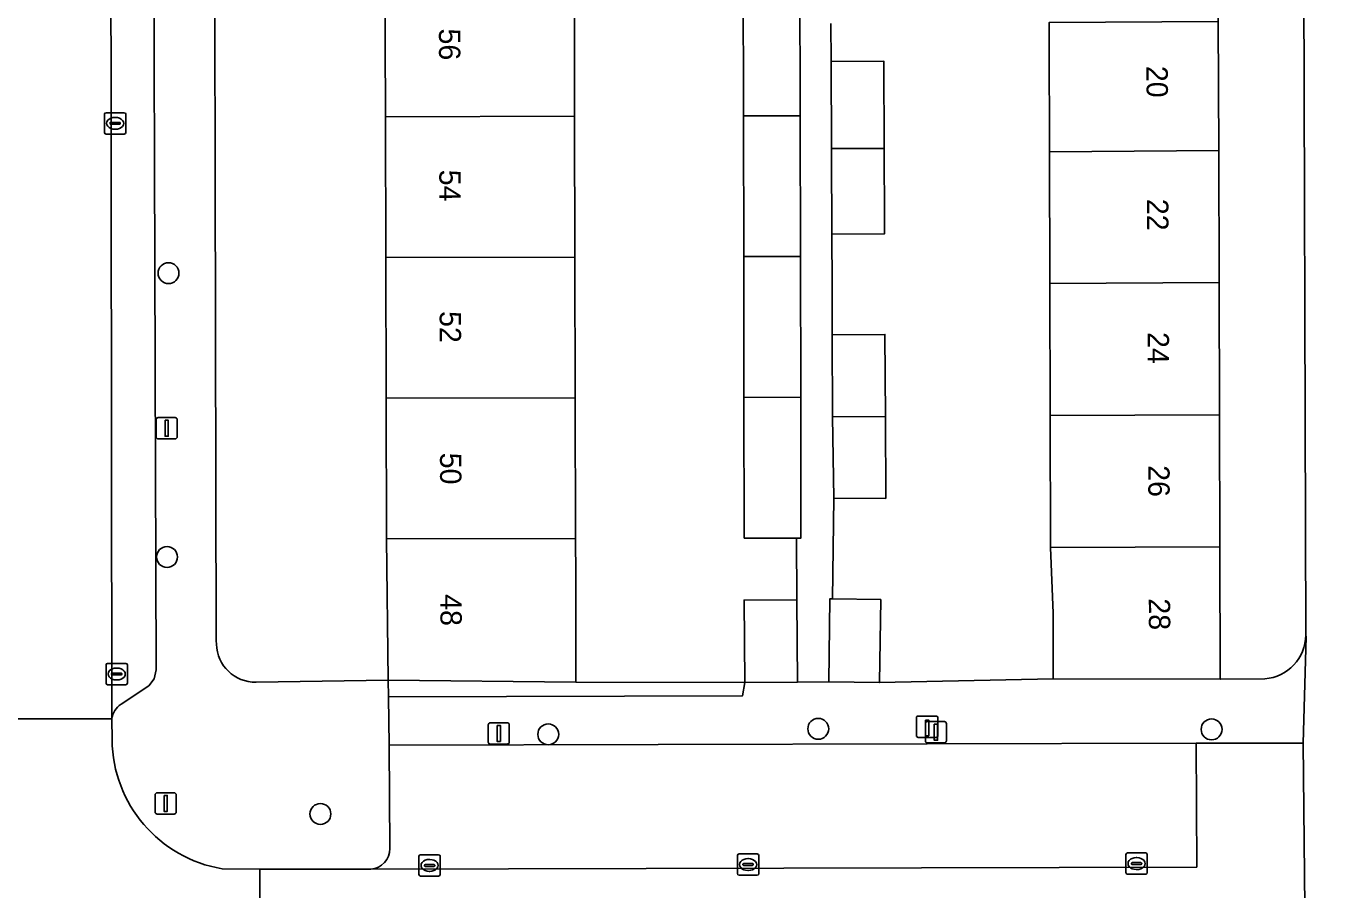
# Model space of a CAD drawing. Extents: x 160732 to 162107, y 387428 to 388479.
# Drawn here: x 161157.5 to 161218.5, y 387960.1 to 388000.6 of the extents above; entities that cross this region are included whole.
import ezdxf

# ---------------------------------------------------------------- set-up
doc = ezdxf.new("R2010")
doc.units = 0
for name, color, linetype in [('IMGEO_Boom', 7, 'Continuous'), ('IMGEO_Erf', 7, 'Continuous'), ('IMGEO_Groenvoorziening', 7, 'Continuous'), ('IMGEO_Hek', 7, 'Continuous'), ('IMGEO_Kolk', 7, 'Continuous'), ('IMGEO_Laadpaal', 7, 'Continuous'), ('IMGEO_Lichtmast', 7, 'Continuous'), ('IMGEO_Pand', 7, 'Continuous'), ('IMGEO_Pand_nummerreeks', 7, 'Continuous'), ('IMGEO_Parkeervlak_open', 7, 'Continuous'), ('IMGEO_Rijbaan_lokaal_open', 7, 'Continuous'), ('IMGEO_Voetpad_open', 7, 'Continuous')]:
    doc.layers.add(name, color=color, linetype=linetype)

msp = doc.modelspace()

# ---------------------------------------------------------------- linework, layer by layer
at = {"layer": 'IMGEO_Boom'}
for centre in [(161164.227, 387989.039), (161164.155, 387975.744), (161182.014, 387967.438), (161194.661, 387967.696), (161213.087, 387967.67), (161171.341, 387963.708)]:
    msp.add_circle(centre, 0.489, dxfattribs=at)
at = {"layer": 'IMGEO_Erf'}
for points in [[(161174.375, 388000), (161174.367, 388002.964), (161174.351, 388009.564), (161174.334, 388016.164), (161174.317, 388022.871), (161166.354, 388022.854), (161166.464, 387971.825), (161166.469, 387971.66)], [(161217.501, 387972.088), (161217.385, 388007.635), (161213.381, 388007.464), (161213.401, 388000.818), (161213.419, 387994.788), (161213.437, 387988.599), (161213.456, 387982.408), (161213.474, 387976.219), (161213.493, 387970.018), (161215.578, 387970.041)], [(161195.254, 388000.737), (161195.262, 387998.958), (161197.73, 387998.97), (161197.749, 387994.885), (161197.749, 387994.669), (161197.762, 387991.647), (161197.764, 387990.88), (161195.298, 387990.868), (161195.308, 387988.481), (161195.318, 387986.151), (161197.788, 387986.167), (161197.805, 387982.326), (161197.822, 387978.485), (161195.399, 387978.495), (161195.327, 387973.785), (161197.589, 387973.751), (161197.53, 387969.864), (161205.662, 387970.041), (161205.662, 387973.114), (161205.548, 387976.186), (161205.531, 387982.367), (161205.514, 387988.547), (161205.497, 387994.728), (161205.482, 388000), (161205.48, 388000.783)], [(161168.325, 387969.882), (161174.518, 387969.98), (161174.434, 387976.59), (161174.417, 387983.18), (161174.401, 387989.77), (161174.384, 387996.36), (161174.375, 388000)]]:
    msp.add_lwpolyline(points, dxfattribs=at)
msp.add_lwpolyline([(161191.149, 388003.008), (161191.138, 388009.608), (161191.127, 388016.208), (161191.117, 388022.903), (161183.178, 388022.893), (161183.195, 388016.187), (161183.212, 388009.587), (161183.228, 388002.987), (161183.236, 388000), (161183.245, 387996.384), (161183.262, 387989.793), (161183.278, 387983.202), (161183.295, 387976.611), (161183.299, 387974.882), (161183.312, 387969.882), (161191.218, 387969.859), (161191.188, 387973.723), (161193.651, 387973.742), (161193.647, 387976.631), (161191.192, 387976.627), (161191.181, 387983.222), (161191.171, 387989.814), (161191.16, 387996.405)], close=True, dxfattribs=at)
for centre, radius, start, end in [((161168.294, 387971.707), 1.825, 181.47891, 270.9803), ((161215.432, 387972.105), 2.069, 274.03513, 359.54289)]:
    msp.add_arc(centre, radius, start, end, dxfattribs=at)
at = {"layer": 'IMGEO_Groenvoorziening'}
msp.add_lwpolyline([(161191.218, 387969.859), (161183.312, 387969.882), (161174.518, 387969.98), (161174.53, 387969.19), (161191.11, 387969.237)], close=True, dxfattribs=at)
at = {"layer": 'IMGEO_Hek'}
msp.add_lwpolyline([(161183.312, 387969.882), (161191.218, 387969.859)], dxfattribs=at)
at = {"layer": 'IMGEO_Kolk'}
for p, q in [((161161.3, 387996.555), (161162.152, 387996.555)), ((161161.225, 387995.629), (161161.225, 387996.481)), ((161161.484, 387996.049), (161161.484, 387996.061)), ((161161.922, 387996.012), (161161.524, 387996.012)), ((161161.527, 387996.098), (161161.925, 387996.098)), ((161161.713, 387996.335), (161161.738, 387996.335)), ((161161.968, 387996.061), (161161.968, 387996.049)), ((161162.226, 387996.481), (161162.226, 387995.629)), ((161162.152, 387995.555), (161161.3, 387995.555)), ((161161.736, 387995.775), (161161.711, 387995.775)), ((161161.299, 387969.837), (161161.299, 387970.689)), ((161161.374, 387970.763), (161162.226, 387970.763)), ((161161.787, 387970.543), (161161.812, 387970.543)), ((161162.3, 387970.689), (161162.3, 387969.837)), ((161162.226, 387969.763), (161161.374, 387969.763)), ((161161.558, 387970.257), (161161.558, 387970.269)), ((161161.996, 387970.22), (161161.598, 387970.22)), ((161161.601, 387970.306), (161161.999, 387970.306)), ((161161.81, 387969.983), (161161.785, 387969.983)), ((161162.042, 387970.269), (161162.042, 387970.257)), ((161176.028, 387961.798), (161176.88, 387961.798)), ((161190.951, 387961.839), (161191.803, 387961.839)), ((161209.072, 387960.959), (161209.072, 387961.811)), ((161209.147, 387961.885), (161209.999, 387961.885)), ((161210.073, 387961.811), (161210.073, 387960.959)), ((161175.953, 387960.872), (161175.953, 387961.724)), ((161176.212, 387961.292), (161176.212, 387961.304)), ((161176.65, 387961.255), (161176.252, 387961.255)), ((161176.255, 387961.341), (161176.653, 387961.341)), ((161176.441, 387961.578), (161176.466, 387961.578)), ((161176.696, 387961.304), (161176.696, 387961.292)), ((161176.954, 387961.724), (161176.954, 387960.872)), ((161190.876, 387960.913), (161190.876, 387961.765)), ((161191.135, 387961.333), (161191.135, 387961.345)), ((161191.573, 387961.296), (161191.175, 387961.296)), ((161191.178, 387961.382), (161191.576, 387961.382)), ((161191.364, 387961.619), (161191.389, 387961.619)), ((161191.619, 387961.345), (161191.619, 387961.333)), ((161191.877, 387961.765), (161191.877, 387960.913)), ((161209.331, 387961.379), (161209.331, 387961.391)), ((161209.769, 387961.342), (161209.371, 387961.342)), ((161209.374, 387961.428), (161209.772, 387961.428)), ((161209.56, 387961.665), (161209.585, 387961.665)), ((161209.815, 387961.391), (161209.815, 387961.379)), ((161176.88, 387960.798), (161176.028, 387960.798)), ((161176.464, 387961.018), (161176.439, 387961.018)), ((161191.803, 387960.839), (161190.951, 387960.839)), ((161191.387, 387961.059), (161191.362, 387961.059)), ((161209.999, 387960.885), (161209.147, 387960.885)), ((161209.583, 387961.105), (161209.558, 387961.105))]:
    msp.add_line(p, q, dxfattribs=at)
for points in [[(161161.3, 387996.555), (161162.152, 387996.555)], [(161161.225, 387995.629), (161161.225, 387996.481)], [(161162.226, 387996.481), (161162.226, 387995.629)], [(161162.152, 387995.555), (161161.3, 387995.555)], [(161161.299, 387969.837), (161161.299, 387970.689)], [(161161.374, 387970.763), (161162.226, 387970.763)], [(161162.3, 387970.689), (161162.3, 387969.837)], [(161162.226, 387969.763), (161161.374, 387969.763)], [(161176.028, 387961.798), (161176.88, 387961.798)], [(161190.951, 387961.839), (161191.803, 387961.839)], [(161209.072, 387960.959), (161209.072, 387961.811)], [(161209.147, 387961.885), (161209.999, 387961.885)], [(161210.073, 387961.811), (161210.073, 387960.959)], [(161175.953, 387960.872), (161175.953, 387961.724)], [(161176.954, 387961.724), (161176.954, 387960.872)], [(161190.876, 387960.913), (161190.876, 387961.765)], [(161191.877, 387961.765), (161191.877, 387960.913)], [(161176.88, 387960.798), (161176.028, 387960.798)], [(161191.803, 387960.839), (161190.951, 387960.839)], [(161209.999, 387960.885), (161209.147, 387960.885)]]:
    msp.add_lwpolyline(points, dxfattribs=at)
for centre, radius, start, end in [((161161.302, 387996.479), 0.0765, 91.55205, 178.44795), ((161161.302, 387996.479), 0.0765, 91.55205, 178.44795), ((161162.15, 387996.479), 0.0765, 1.55205, 88.44795), ((161162.15, 387996.479), 0.0765, 1.55205, 88.44795), ((161161.524, 387996.058), 0.0403, 85.87752, 175.75265), ((161161.521, 387996.048), 0.0366, 178.93798, 274.71019), ((161161.925, 387996.055), 0.043, 264.86636, 352.45326), ((161161.929, 387996.06), 0.0386, 1.73085, 96.63898), ((161161.302, 387995.631), 0.0765, 181.55205, 268.44795), ((161161.302, 387995.631), 0.0765, 181.55205, 268.44795), ((161162.15, 387995.631), 0.0765, 271.55205, 358.44795), ((161162.15, 387995.631), 0.0765, 271.55205, 358.44795), ((161161.376, 387970.687), 0.0765, 91.55205, 178.44795), ((161161.376, 387970.687), 0.0765, 91.55205, 178.44795), ((161162.224, 387970.687), 0.0765, 1.55205, 88.44795), ((161162.224, 387970.687), 0.0765, 1.55205, 88.44795), ((161161.376, 387969.839), 0.0765, 181.55205, 268.44795), ((161161.376, 387969.839), 0.0765, 181.55205, 268.44795), ((161161.598, 387970.266), 0.0403, 85.87752, 175.75265), ((161161.595, 387970.256), 0.0366, 178.93798, 274.71019), ((161161.999, 387970.263), 0.043, 264.86636, 352.45326), ((161162.003, 387970.268), 0.0386, 1.73085, 96.63898), ((161162.224, 387969.839), 0.0765, 271.55205, 358.44795), ((161162.224, 387969.839), 0.0765, 271.55205, 358.44795), ((161176.03, 387961.722), 0.0765, 91.55205, 178.44795), ((161176.03, 387961.722), 0.0765, 91.55205, 178.44795), ((161176.878, 387961.722), 0.0765, 1.55205, 88.44795), ((161176.878, 387961.722), 0.0765, 1.55205, 88.44795), ((161190.953, 387961.763), 0.0765, 91.55205, 178.44795), ((161190.953, 387961.763), 0.0765, 91.55205, 178.44795), ((161191.801, 387961.763), 0.0765, 1.55205, 88.44795), ((161191.801, 387961.763), 0.0765, 1.55205, 88.44795), ((161209.149, 387961.809), 0.0765, 91.55205, 178.44795), ((161209.149, 387961.809), 0.0765, 91.55205, 178.44795), ((161209.997, 387961.809), 0.0765, 1.55205, 88.44795), ((161209.997, 387961.809), 0.0765, 1.55205, 88.44795), ((161176.252, 387961.301), 0.0403, 85.87752, 175.75265), ((161176.249, 387961.291), 0.0366, 178.93798, 274.71019), ((161176.653, 387961.298), 0.043, 264.86636, 352.45326), ((161176.657, 387961.303), 0.0386, 1.73085, 96.63898), ((161191.175, 387961.342), 0.0403, 85.87752, 175.75265), ((161191.172, 387961.332), 0.0366, 178.93798, 274.71019), ((161191.576, 387961.339), 0.043, 264.86636, 352.45326), ((161191.58, 387961.344), 0.0386, 1.73085, 96.63898), ((161209.371, 387961.388), 0.0403, 85.87752, 175.75265), ((161209.368, 387961.378), 0.0366, 178.93798, 274.71019), ((161209.772, 387961.385), 0.043, 264.86636, 352.45326), ((161209.776, 387961.39), 0.0386, 1.73085, 96.63898), ((161176.03, 387960.874), 0.0765, 181.55205, 268.44795), ((161176.03, 387960.874), 0.0765, 181.55205, 268.44795), ((161176.878, 387960.874), 0.0765, 271.55205, 358.44795), ((161176.878, 387960.874), 0.0765, 271.55205, 358.44795), ((161190.953, 387960.915), 0.0765, 181.55205, 268.44795), ((161190.953, 387960.915), 0.0765, 181.55205, 268.44795), ((161191.801, 387960.915), 0.0765, 271.55205, 358.44795), ((161191.801, 387960.915), 0.0765, 271.55205, 358.44795), ((161209.149, 387960.961), 0.0765, 181.55205, 268.44795), ((161209.149, 387960.961), 0.0765, 181.55205, 268.44795), ((161209.997, 387960.961), 0.0765, 271.55205, 358.44795), ((161209.997, 387960.961), 0.0765, 271.55205, 358.44795)]:
    msp.add_arc(centre, radius, start, end, dxfattribs=at)
for centre, major_axis, ratio, start_param, end_param in [((161161.712, 387996.055), (-0.387, 0.002), 0.722429, 4.712389, 7.853982), ((161161.737, 387996.055), (-0.39, 0.002), 0.717154, 1.570796, 4.712389), ((161161.786, 387970.263), (-0.387, 0.002), 0.722429, 4.712389, 7.853982), ((161161.811, 387970.263), (-0.39, 0.002), 0.717154, 1.570796, 4.712389), ((161176.44, 387961.298), (-0.387, 0.002), 0.722429, 4.712389, 7.853982), ((161176.465, 387961.298), (-0.39, 0.002), 0.717154, 1.570796, 4.712389), ((161191.363, 387961.339), (-0.387, 0.002), 0.722429, 4.712389, 7.853982), ((161191.388, 387961.339), (-0.39, 0.002), 0.717154, 1.570796, 4.712389), ((161209.559, 387961.385), (-0.387, 0.002), 0.722429, 4.712389, 7.853982), ((161209.584, 387961.385), (-0.39, 0.002), 0.717154, 1.570796, 4.712389)]:
    msp.add_ellipse(centre, major_axis=major_axis, ratio=ratio, start_param=start_param, end_param=end_param, dxfattribs=at)
at = {"layer": 'IMGEO_Laadpaal'}
for p, q in [((161199.264, 387968.211), (161199.264, 387967.37)), ((161199.264, 387968.211), (161199.264, 387967.37)), ((161200.18, 387968.295), (161199.339, 387968.295)), ((161200.18, 387968.295), (161199.339, 387968.295)), ((161200.264, 387967.379), (161200.264, 387968.22)), ((161200.264, 387967.379), (161200.264, 387968.22)), ((161199.348, 387967.295), (161200.189, 387967.295)), ((161199.348, 387967.295), (161200.189, 387967.295))]:
    msp.add_line(p, q, dxfattribs=at)
msp.add_lwpolyline([(161199.679, 387968.108), (161199.839, 387968.108), (161199.839, 387967.375), (161199.679, 387967.375), (161199.679, 387968.108)], dxfattribs=at)
for centre, start, end in [((161199.342, 387968.217), 92.4484, 184.28452), ((161199.342, 387968.217), 92.4484, 184.28452), ((161200.186, 387968.217), 2.4484, 94.28452), ((161200.186, 387968.217), 2.4484, 94.28452), ((161199.342, 387967.373), 182.4484, 274.28452), ((161199.342, 387967.373), 182.4484, 274.28452), ((161200.186, 387967.373), 272.4484, 4.28452), ((161200.186, 387967.373), 272.4484, 4.28452)]:
    msp.add_arc(centre, 0.0779, start, end, dxfattribs=at)
at = {"layer": 'IMGEO_Lichtmast'}
for p, q in [((161163.644, 387981.373), (161163.644, 387982.173)), ((161163.644, 387982.173), (161163.644, 387981.373)), ((161163.744, 387982.273), (161164.534, 387982.273)), ((161164.534, 387982.273), (161163.744, 387982.273)), ((161164.634, 387982.173), (161164.634, 387981.373)), ((161164.634, 387981.373), (161164.634, 387982.173)), ((161164.534, 387981.273), (161163.744, 387981.273)), ((161163.744, 387981.273), (161164.534, 387981.273)), ((161179.299, 387967.978), (161180.089, 387967.978)), ((161180.089, 387967.978), (161179.299, 387967.978)), ((161199.679, 387967.137), (161199.679, 387967.937)), ((161199.679, 387967.937), (161199.679, 387967.137)), ((161199.779, 387968.037), (161200.569, 387968.037)), ((161200.569, 387968.037), (161199.779, 387968.037)), ((161200.669, 387967.937), (161200.669, 387967.137)), ((161200.669, 387967.137), (161200.669, 387967.937)), ((161179.199, 387967.078), (161179.199, 387967.878)), ((161179.199, 387967.878), (161179.199, 387967.078)), ((161180.189, 387967.878), (161180.189, 387967.078)), ((161180.189, 387967.078), (161180.189, 387967.878)), ((161180.089, 387966.978), (161179.299, 387966.978)), ((161179.299, 387966.978), (161180.089, 387966.978)), ((161200.569, 387967.037), (161199.779, 387967.037)), ((161199.779, 387967.037), (161200.569, 387967.037)), ((161163.594, 387963.8), (161163.594, 387964.6)), ((161163.594, 387964.6), (161163.594, 387963.8)), ((161163.694, 387964.7), (161164.484, 387964.7)), ((161164.484, 387964.7), (161163.694, 387964.7)), ((161164.584, 387964.6), (161164.584, 387963.8)), ((161164.584, 387963.8), (161164.584, 387964.6)), ((161164.484, 387963.7), (161163.694, 387963.7)), ((161163.694, 387963.7), (161164.484, 387963.7))]:
    msp.add_line(p, q, dxfattribs=at)
for points in [[(161164.064, 387982.148), (161164.214, 387982.148), (161164.214, 387981.398), (161164.064, 387981.398), (161164.064, 387982.148)], [(161200.099, 387967.912), (161200.249, 387967.912), (161200.249, 387967.162), (161200.099, 387967.162), (161200.099, 387967.912)], [(161179.619, 387967.853), (161179.769, 387967.853), (161179.769, 387967.103), (161179.619, 387967.103), (161179.619, 387967.853)], [(161164.014, 387964.575), (161164.164, 387964.575), (161164.164, 387963.825), (161164.014, 387963.825), (161164.014, 387964.575)]]:
    msp.add_lwpolyline(points, dxfattribs=at)
for centre, start, end in [((161163.744, 387982.173), 90, 180), ((161163.744, 387982.173), 90, 180), ((161164.534, 387982.173), 0, 90), ((161164.534, 387982.173), 360, 90), ((161163.744, 387981.373), 180, 270), ((161163.744, 387981.373), 180, 270), ((161164.534, 387981.373), 270, 0), ((161164.534, 387981.373), 270, 0), ((161179.299, 387967.878), 90, 180), ((161179.299, 387967.878), 90, 180), ((161180.089, 387967.878), 0, 90), ((161180.089, 387967.878), 360, 90), ((161199.779, 387967.937), 90, 180), ((161199.779, 387967.937), 90, 180), ((161200.569, 387967.937), 0, 90), ((161200.569, 387967.937), 360, 90), ((161179.299, 387967.078), 180, 270), ((161179.299, 387967.078), 180, 270), ((161180.089, 387967.078), 270, 0), ((161180.089, 387967.078), 270, 0), ((161199.779, 387967.137), 180, 270), ((161199.779, 387967.137), 180, 270), ((161200.569, 387967.137), 270, 0), ((161200.569, 387967.137), 270, 0), ((161163.694, 387964.6), 90, 180), ((161163.694, 387964.6), 90, 180), ((161164.484, 387964.6), 0, 90), ((161164.484, 387964.6), 360, 90), ((161163.694, 387963.8), 180, 270), ((161163.694, 387963.8), 180, 270), ((161164.484, 387963.8), 270, 0), ((161164.484, 387963.8), 270, 0)]:
    msp.add_arc(centre, 0.1, start, end, dxfattribs=at)
at = {"layer": 'IMGEO_Pand'}
for points in [[(161174.367, 388002.964), (161174.375, 388000), (161174.384, 387996.36), (161183.245, 387996.384), (161183.236, 388000), (161183.228, 388002.987)], [(161193.806, 388003.014), (161191.149, 388003.008), (161191.16, 387996.405), (161193.816, 387996.413)], [(161213.401, 388000.818), (161205.48, 388000.783), (161205.482, 388000), (161205.497, 387994.728), (161213.419, 387994.788)], [(161195.262, 387998.958), (161195.28, 387994.873), (161197.749, 387994.885), (161197.73, 387998.97)], [(161174.384, 387996.36), (161174.401, 387989.77), (161183.262, 387989.793), (161183.245, 387996.384)], [(161193.816, 387996.413), (161191.16, 387996.405), (161191.171, 387989.814), (161193.827, 387989.82)], [(161197.749, 387994.885), (161195.28, 387994.873), (161195.281, 387994.651), (161195.298, 387990.868), (161197.764, 387990.88), (161197.762, 387991.647), (161197.749, 387994.669)], [(161213.419, 387994.788), (161205.497, 387994.728), (161205.514, 387988.547), (161213.437, 387988.599)], [(161193.827, 387989.82), (161191.171, 387989.814), (161191.181, 387983.222), (161193.838, 387983.228)], [(161183.278, 387983.202), (161183.262, 387989.793), (161174.401, 387989.77), (161174.417, 387983.18)], [(161213.437, 387988.599), (161205.514, 387988.547), (161205.531, 387982.367), (161213.456, 387982.408)], [(161197.788, 387986.167), (161195.318, 387986.151), (161195.336, 387982.314), (161197.805, 387982.326)], [(161174.417, 387983.18), (161174.434, 387976.59), (161183.295, 387976.611), (161183.278, 387983.202)], [(161193.838, 387983.228), (161191.181, 387983.222), (161191.192, 387976.627), (161193.647, 387976.631), (161193.849, 387976.631)], [(161197.805, 387982.326), (161195.336, 387982.314), (161195.399, 387978.495), (161197.822, 387978.485)], [(161213.456, 387982.408), (161205.531, 387982.367), (161205.548, 387976.186), (161213.474, 387976.219)], [(161183.312, 387969.882), (161183.299, 387974.882), (161183.295, 387976.611), (161174.434, 387976.59), (161174.518, 387969.98)], [(161213.474, 387976.219), (161205.548, 387976.186), (161205.662, 387973.114), (161205.662, 387970.041), (161213.493, 387970.018)], [(161193.682, 387969.879), (161193.651, 387973.742), (161191.188, 387973.723), (161191.218, 387969.859)], [(161197.589, 387973.751), (161195.327, 387973.785), (161195.209, 387973.787), (161195.151, 387969.9), (161197.53, 387969.864)]]:
    msp.add_lwpolyline(points, close=True, dxfattribs=at)
at = {"layer": 'IMGEO_Parkeervlak_open'}
for points in [[(161161.475, 388044.985), (161161.565, 387968.157)], [(161162.002, 387968.854), (161163.307, 387969.717), (161163.55, 387970.033), (161163.652, 387970.452), (161163.479, 388022.652)], [(161173.705, 387961.122), (161212.393, 387961.222), (161212.367, 387967.026), (161174.563, 387966.923), (161174.593, 387962.095)]]:
    msp.add_lwpolyline(points, dxfattribs=at)
for centre, radius, start, end in [((161162.599, 387967.994), 1.047, 124.77166, 171.05515), ((161173.625, 387962.086), 0.968, 274.72632, 0.50395)]:
    msp.add_arc(centre, radius, start, end, dxfattribs=at)
at = {"layer": 'IMGEO_Rijbaan_lokaal_open'}
for points in [[(161156.469, 388045.652), (161156.521, 388005.647), (161156.651, 387983.882), (161156.61, 387976.781), (161156.629, 387968.165), (161161.565, 387968.157), (161161.475, 388044.985), (161161.475, 388045.161), (161161.493, 388045.766)], [(161173.705, 387961.122), (161168.507, 387961.118), (161168.516, 387956.165), (161168.663, 387956.165), (161217.48, 387956.261), (161217.376, 387967.03), (161212.367, 387967.026), (161212.393, 387961.222)]]:
    msp.add_lwpolyline(points, close=True, dxfattribs=at)
for points in [[(161161.581, 387967.173), (161161.565, 387968.157), (161156.629, 387968.165), (161156.595, 387957.722)], [(161167.441, 387956.125), (161168.516, 387956.165), (161168.507, 387961.118), (161166.739, 387961.141)]]:
    msp.add_lwpolyline(points, dxfattribs=at)
msp.add_arc((161167.769, 387967.243), 6.189, 180.65076, 260.41714, dxfattribs=at)
at = {"layer": 'IMGEO_Voetpad_open'}
for points in [[(161163.441, 388041.931), (161163.489, 388029.86), (161164.607, 388029.836), (161164.593, 388022.639), (161163.479, 388022.652), (161163.652, 387970.452), (161163.55, 387970.033), (161163.307, 387969.717), (161162.002, 387968.854)], [(161166.469, 387971.66), (161166.464, 387971.825), (161166.354, 388022.854), (161166.351, 388024.275), (161166.321, 388038.018)], [(161220.883, 388007.94), (161217.385, 388007.635), (161217.501, 387972.088), (161217.515, 387971.998), (161217.376, 387967.03), (161217.48, 387956.261), (161217.496, 387954.255), (161217.507, 387952.589), (161243.083, 387952.638), (161248.135, 387952.571), (161248.071, 387986.562), (161248.067, 387986.627), (161248.197, 387991.584)], [(161193.806, 388003.014), (161193.816, 387996.413), (161193.827, 387989.82), (161193.838, 387983.228), (161193.849, 387976.631), (161193.647, 387976.631), (161193.651, 387973.742), (161193.682, 387969.879), (161195.151, 387969.9), (161195.209, 387973.787), (161195.327, 387973.785), (161195.399, 387978.495), (161195.336, 387982.314), (161195.318, 387986.151), (161195.308, 387988.481), (161195.298, 387990.868), (161195.281, 387994.651), (161195.28, 387994.873), (161195.262, 387998.958), (161195.254, 388000.737)], [(161215.578, 387970.041), (161213.493, 387970.018), (161205.662, 387970.041), (161197.53, 387969.864), (161195.151, 387969.9), (161193.682, 387969.879), (161191.218, 387969.859), (161191.11, 387969.237), (161174.53, 387969.19), (161174.563, 387966.923), (161212.367, 387967.026), (161217.376, 387967.03), (161217.515, 387971.998), (161217.501, 387972.088)], [(161174.593, 387962.095), (161174.563, 387966.923), (161174.53, 387969.19), (161174.518, 387969.98), (161168.325, 387969.882)], [(161161.565, 387968.157), (161161.581, 387967.173)], [(161166.739, 387961.141), (161168.507, 387961.118), (161173.705, 387961.122)]]:
    msp.add_lwpolyline(points, dxfattribs=at)
for centre, radius, start, end in [((161168.294, 387971.707), 1.825, 181.47891, 270.9803), ((161215.432, 387972.105), 2.069, 274.03513, 359.54289), ((161162.599, 387967.994), 1.047, 124.77166, 171.05515), ((161167.769, 387967.243), 6.189, 180.65076, 260.41714), ((161173.625, 387962.086), 0.968, 274.72632, 0.50395)]:
    msp.add_arc(centre, radius, start, end, dxfattribs=at)

# ---------------------------------------------------------------- texts
at = {"layer": 'IMGEO_Pand_nummerreeks'}
for s, rotation, p in [('56', 270.17352, (161176.892, 388000.497)), ('20', 270.25474, (161210.035, 387998.746)), ('54', 270.14483, (161176.91, 387993.884)), ('22', 270.25474, (161210.063, 387992.517)), ('52', 270.14483, (161176.927, 387987.261)), ('24', 270.25474, (161210.091, 387986.278)), ('50', 270.14483, (161176.944, 387980.628)), ('26', 270.25474, (161210.118, 387980.043)), ('48', 270.14483, (161176.961, 387974.002)), ('28', 270.25474, (161210.146, 387973.805))]:
    msp.add_text(s, height=1, rotation=rotation, dxfattribs=at).set_placement(p)

doc.saveas('drawing.dxf')
